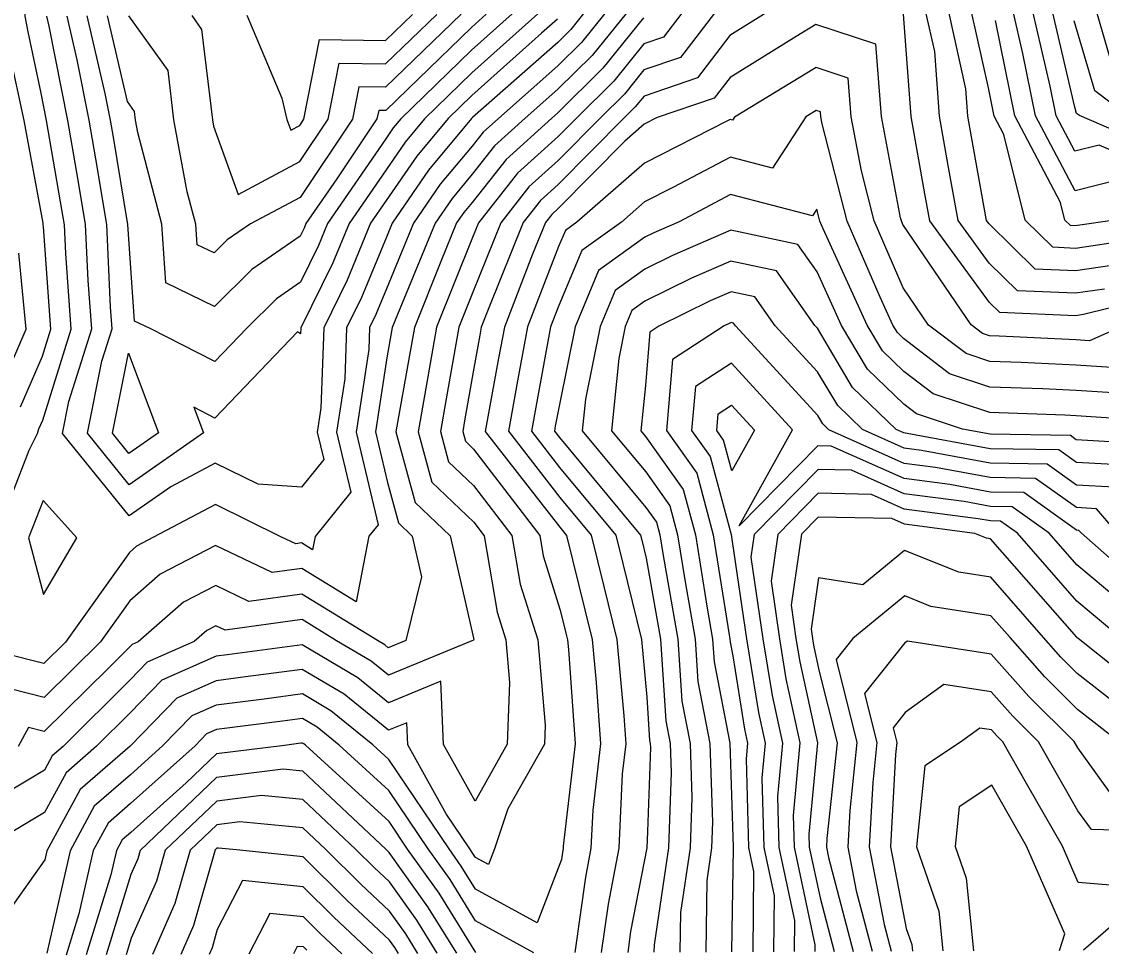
# Model space of a CAD drawing. Extents: x 42655 to 43811, y -141820 to -141156.
# Drawn here: x 42945.7 to 43009.5, y -141771.4 to -141716.6 of the extents above; entities that cross this region are included whole.
import ezdxf

# ---------------------------------------------------------------- set-up
doc = ezdxf.new("R2010")
doc.units = 0
for name, color, linetype in [('D-STR-HTXT', 7, 'Continuous'), ('ZE_HICN', 7, 'Continuous'), ('ZE_LWCN', 7, 'Continuous')]:
    doc.layers.add(name, color=color, linetype=linetype)

msp = doc.modelspace()

# ---------------------------------------------------------------- linework, layer by layer
at = {"layer": 'ZE_HICN'}
for points in [[(42980.207, -141716.145), (42978.828, -141717.857), (42977.427, -141719.24), (42973.918, -141722.337), (42973.022, -141723.146), (42972.361, -141723.985), (42970.487, -141726.233), (42968.909, -141728.524), (42967.312, -141732.406), (42966.685, -141733.929), (42966.308, -141734.698), (42966.263, -141735.99), (42965.506, -141740.865), (42966.817, -141746.343), (42966.267, -141747.024), (42965.506, -141750.898), (42962.301, -141748.926), (42960.555, -141749.167), (42957.206, -141747.564), (42953.927, -141749.264), (42952.133, -141750.828), (42950.4, -141753.261), (42947.071, -141756.548), (42944.04, -141755.786)], [(42989.747, -141716.101), (42987.595, -141717.433), (42985.675, -141719.943), (42982.524, -141721.018), (42982.003, -141721.665), (42981.357, -141722.303), (42977.46, -141726.236), (42976.397, -141727.196), (42975.374, -141728.493), (42973.345, -141733.528), (42972.903, -141734.668), (42972.813, -141735.152), (42972.423, -141737.311), (42971.92, -141740.209), (42971.809, -141740.835), (42971.966, -141741.411), (42972.445, -141741.87), (42976.359, -141746.977), (42976.564, -141748.185), (42977.577, -141751.382), (42977.91, -141752.737), (42978.008, -141753.132), (42978.06, -141753.702), (42978.453, -141759.292), (42977.748, -141765.331), (42977.742, -141765.458), (42977.723, -141765.555), (42977.646, -141766.107), (42976.206, -141769.862), (42972.566, -141767.861), (42971.723, -141766.5), (42971.002, -141765.49), (42967.442, -141760.206), (42966.504, -141759.348), (42964.015, -141757.331), (42962.336, -141756.337), (42960.074, -141756.638), (42957.25, -141756.996), (42955.799, -141757.637), (42954.074, -141759.406), (42952.181, -141761.105), (42950.033, -141762.975), (42948.609, -141765.594), (42947.237, -141771.648)], [(42973.205, -141716.178), (42972.328, -141716.961), (42969.203, -141719.999), (42967.263, -141721.872), (42966.845, -141721.865), (42966.746, -141722.371), (42964.374, -141725.904), (42962.549, -141728.553), (42962.435, -141728.83), (42962.209, -141729.291), (42959.35, -141731.257), (42957.14, -141733.445), (42954.274, -141732.056), (42954.032, -141728.593), (42952.614, -141723.177), (42952.477, -141722.438), (42952.417, -141721.93), (42951.995, -141721.343), (42950.816, -141716.283)], [(43013.109, -141732.777), (43008.498, -141733.93), (43008.026, -141733.998), (43003.537, -141733.797), (43002.934, -141733.206), (42999.402, -141728.381), (42999.119, -141726.804), (42998.313, -141722.223), (42997.858, -141716.174)], [(43011.028, -141725.846), (43007.992, -141726.613), (43005.653, -141722.189), (43004.904, -141718.499), (43004.329, -141716.032)], [(42945.69, -141739.381), (42946.977, -141736.377), (42947.476, -141734.786), (42947.033, -141728.737), (42947.028, -141728.626), (42947.014, -141728.537), (42946.938, -141728.1), (42945.897, -141722.468), (42945.057, -141718.534)], [(43012.384, -141741.573), (43008.061, -141741.321), (43007.72, -141741.078), (43002.971, -141740.997), (43001.348, -141740.697), (42998.63, -141739.797), (42997.874, -141739.221), (42995.728, -141737.148), (42994.192, -141734.568), (42992.749, -141731.409), (42991.609, -141729.788), (42987.649, -141728.945), (42984.209, -141730.439), (42982.572, -141731.249), (42980.826, -141732.509), (42979.932, -141734.635), (42979.064, -141738.931), (42978.878, -141740.802), (42982.637, -141745.328), (42983.257, -141746.199), (42983.456, -141746.943), (42983.648, -141748.15), (42984.52, -141753.101), (42984.757, -141756.761), (42985.241, -141759.26), (42985.347, -141762.445), (42985.244, -141765.423), (42984.675, -141769.256), (42984.64, -141771.589)], [(42987.228, -141741.344), (42986.817, -141740.765), (42986.899, -141739.794), (42987.698, -141739.276), (42989.049, -141740.755), (42987.716, -141743.162), (42987.228, -141741.344)], [(43013.178, -141752.967), (43008.095, -141748.718), (43006.452, -141746.836), (43004.278, -141745.286), (43002.991, -141745.264), (43001.435, -141744.977), (42997.899, -141744.513), (42994.78, -141743.121), (42992.804, -141743.081), (42989.04, -141746.917), (42988.844, -141748.256), (42989.552, -141753.078), (42990.093, -141756.434), (42990.706, -141759.235), (42990.414, -141762.396), (42990.494, -141765.399), (42991.408, -141769.715), (42991.387, -141771.557)], [(43010.39, -141762.605), (43008.146, -141759.525), (43007.934, -141759.154), (43005.258, -141756.484), (43003.031, -141753.978), (42998.089, -141753.218), (42997.94, -141753.326), (42995.56, -141756.313), (42996.283, -141759.209), (42996.033, -141761.566), (42995.825, -141765.374), (42996.709, -141769.947), (42997.127, -141771.53)], [(42969.161, -141771.661), (42968.446, -141770.507), (42967.484, -141769.159), (42965.783, -141767.565), (42963.726, -141765.524), (42962.373, -141764.254), (42958.65, -141763.891), (42957.283, -141764.059), (42955.712, -141765.561), (42954.81, -141768.706), (42953.474, -141771.734)]]:
    msp.add_lwpolyline(points, dxfattribs=at)
at = {"layer": 'ZE_LWCN'}
for points in [[(42944.165, -141747.127), (42946.2, -141741.928), (42946.693, -141740.953), (42946.771, -141740.679), (42946.995, -141740.157), (42948.682, -141734.781), (42948.356, -141730.324), (42948.279, -141728.62), (42948.055, -141727.264), (42947.227, -141722.462), (42946.905, -141720.842), (42946.131, -141717.221), (42945.965, -141716.305), (42945.96, -141715.194), (42945.151, -141710.147)], [(43013.069, -141724.25), (43008.255, -141722.177), (43008.079, -141722.045), (43007.969, -141721.669), (43006.653, -141716.022)], [(43010.251, -141719.39), (43009.255, -141716.009)], [(42978.954, -141716.151), (42978.194, -141717.095), (42977.421, -141717.858), (42972.394, -141722.295), (42972.353, -141722.331), (42972.339, -141722.345), (42969.792, -141725.4), (42967.637, -141728.529), (42967.298, -141729.355), (42965.835, -141732.909), (42964.954, -141734.705), (42964.849, -141737.718), (42964.36, -141740.87), (42965.208, -141744.413), (42963.087, -141747.039), (42962.935, -141747.814), (42962.294, -141747.419), (42961.945, -141747.467), (42961.069, -141747.048), (42957.195, -141745.142), (42953.55, -141747.083), (42952.544, -141747.604), (42952.12, -141747.975), (42948.349, -141753.27), (42947.062, -141754.541), (42942.124, -141753.299)], [(42984.756, -141716.124), (42983.673, -141717.54), (42982.509, -141717.937), (42980.733, -141720.142), (42978.53, -141722.316), (42977.447, -141723.409), (42975.047, -141725.576), (42972.738, -141728.506), (42972.386, -141729.378), (42970.266, -141734.68), (42969.757, -141737.614), (42969.179, -141740.848), (42969.994, -141743.823), (42972.465, -141746.195), (42973.076, -141746.992), (42973.844, -141751.511), (42974.363, -141753.149), (42974.582, -141755.658), (42974.443, -141759.311), (42972.542, -141762.671), (42970.682, -141759.329), (42970.51, -141755.588), (42967.426, -141756.856), (42965.608, -141755.383), (42962.322, -141753.437), (42957.897, -141754.026), (42957.237, -141754.109), (42954.038, -141755.524), (42952.164, -141757.445), (42950.174, -141759.424), (42948.377, -141760.989), (42947.103, -141763.331), (42943.287, -141765.619)], [(42982.502, -141716.396), (42980.098, -141719.38), (42977.44, -141722.003), (42977.078, -141722.323), (42974.372, -141724.766), (42972.376, -141727.298), (42971.875, -141727.899), (42971.453, -141728.512), (42970.517, -141730.788), (42968.958, -141734.686), (42968.675, -141736.316), (42967.864, -141740.854), (42969.008, -141745.029), (42971.063, -141747.001), (42972.467, -141753.12), (42972.457, -141753.158), (42967.419, -141755.23), (42966.405, -141754.409), (42964.356, -141753.196), (42962.315, -141751.939), (42957.775, -141752.566), (42957.228, -141752.304), (42956.693, -141752.582), (42955.944, -141753.235), (42953.157, -141754.468), (42952.155, -141755.495), (42948.194, -141759.434), (42947.549, -141759.995), (42947.091, -141760.836), (42944.836, -141762.188)], [(42986.683, -141716.115), (42984.674, -141718.741), (42982.517, -141719.478), (42981.368, -141720.903), (42979.943, -141722.309), (42977.453, -141724.823), (42975.722, -141726.386), (42974.056, -141728.499), (42972.401, -141732.605), (42971.574, -141734.674), (42970.839, -141738.912), (42970.494, -141740.841), (42970.98, -141742.617), (42972.455, -141744.033), (42974.717, -141746.984), (42975.204, -141749.848), (42976.248, -141753.14), (42976.688, -141758.185), (42976.645, -141759.301), (42974.479, -141763.13), (42973.69, -141765.477), (42973.331, -141766.414), (42972.557, -141765.988), (42972.378, -141765.699), (42972.225, -141765.484), (42970.828, -141763.411), (42968.562, -141759.339), (42968.502, -141758.043), (42967.434, -141758.482), (42964.812, -141756.357), (42962.329, -141754.887), (42958.986, -141755.332), (42957.244, -141755.552), (42954.919, -141756.581), (42952.173, -141759.396), (42952.153, -141759.415), (42949.205, -141761.982), (42947.237, -141765.601), (42947.116, -141766.135), (42944.982, -141769.172)], [(42981.461, -141716.139), (42979.463, -141718.618), (42977.434, -141720.621), (42975.498, -141722.33), (42973.697, -141723.956), (42972.369, -141725.641), (42971.181, -141727.066), (42970.181, -141728.518), (42967.961, -141733.913), (42967.65, -141734.692), (42967.593, -141735.018), (42967.331, -141736.485), (42966.652, -141740.859), (42967.365, -141743.84), (42968.021, -141746.235), (42968.831, -141747.012), (42969.384, -141749.422), (42968.451, -141753.176), (42967.411, -141753.604), (42967.202, -141753.435), (42966.779, -141753.184), (42962.308, -141750.433), (42959.165, -141750.866), (42957.217, -141749.934), (42955.31, -141750.923), (42952.64, -141753.25), (42952.277, -141753.411), (42952.146, -141753.545), (42950.858, -141754.825), (42947.081, -141758.556), (42946.155, -141758.323), (42945.552, -141759.446)], [(42977.414, -141716.476), (42976.474, -141717.306), (42972.347, -141720.989), (42970.945, -141722.351), (42969.098, -141724.567), (42967.288, -141727.196), (42966.365, -141728.535), (42964.985, -141731.889), (42963.601, -141734.711), (42963.436, -141739.446), (42963.214, -141740.875), (42963.599, -141742.482), (42962.278, -141744.117), (42959.716, -141743.953), (42957.183, -141742.706), (42954.557, -141744.105), (42952.11, -141745.821), (42948.164, -141740.946), (42948.542, -141739.064), (42949.888, -141734.775), (42949.678, -141731.91), (42949.529, -141728.614), (42949.096, -141725.991), (42948.486, -141722.456), (42947.38, -141716.897), (42947.241, -141716.299)], [(42976.243, -141716.164), (42972.341, -141719.646), (42969.551, -141722.358), (42968.404, -141723.735), (42967.279, -141725.368), (42965.093, -141728.541), (42964.135, -141730.87), (42962.248, -141734.717), (42962.236, -141735.06), (42962.047, -141734.947), (42957.171, -141740.038), (42955.92, -141739.398), (42956.486, -141740.907), (42952.101, -141743.981), (42949.639, -141740.939), (42950.495, -141736.676), (42951.093, -141734.77), (42951, -141733.496), (42950.779, -141728.608), (42950.137, -141724.718), (42949.746, -141722.45), (42949.036, -141718.884), (42948.432, -141716.294)], [(42974.724, -141716.171), (42972.334, -141718.304), (42968.157, -141722.364), (42967.709, -141722.902), (42967.271, -141723.539), (42963.821, -141728.547), (42963.285, -141729.85), (42962.222, -141732.018), (42960.799, -141732.996), (42959.046, -141734.732), (42957.155, -141736.707), (42953.346, -141734.759), (42952.427, -141734.313), (42952.029, -141728.602), (42951.178, -141723.446), (42951.005, -141722.445), (42950.692, -141720.87), (42949.624, -141716.288)], [(42971.719, -141716.185), (42967.256, -141720.494), (42965.68, -141720.467), (42965.305, -141722.378), (42962.198, -141727.004), (42959.281, -141728.569), (42957.9, -141729.518), (42957.125, -141730.285), (42956.12, -141729.798), (42956.036, -141728.584), (42955.538, -141726.684), (42954.749, -141722.427), (42954.401, -141719.504), (42952.083, -141716.277)], [(42955.797, -141716.259), (42956.385, -141717.078), (42957.02, -141722.416), (42957.09, -141722.793), (42958.545, -141726.833), (42962.188, -141724.879), (42963.863, -141722.384), (42964.514, -141719.068), (42967.25, -141719.115), (42970.278, -141716.192)], [(42959.047, -141716.244), (42961.129, -141721.135), (42961.418, -141722.396), (42961.649, -141723.038), (42962.178, -141722.754), (42962.422, -141722.391), (42963.349, -141717.67), (42967.243, -141717.736), (42968.836, -141716.199)], [(43009.732, -141732.421), (43008.02, -141732.67), (43004.585, -141732.516), (43002.923, -141730.89), (43001.081, -141728.373), (43000.498, -141725.118), (42999.987, -141722.215), (42999.698, -141718.382), (42999.179, -141716.057)], [(43010.966, -141730.912), (43008.014, -141731.342), (43005.632, -141731.235), (43002.912, -141728.573), (43002.76, -141728.365), (43001.876, -141723.432), (43001.661, -141722.208), (43001.539, -141720.59), (43000.525, -141716.05)], [(43012.2, -141729.403), (43008.008, -141730.014), (43006.68, -141729.954), (43005.045, -141728.354), (43003.786, -141723.285), (43003.212, -141722.2), (43002.875, -141720.538), (43001.871, -141716.044)], [(43010.45, -141728.329), (43008.001, -141728.686), (43007.727, -141728.674), (43007.39, -141728.343), (43007.13, -141727.297), (43004.432, -141722.195), (43003.29, -141716.562)], [(43013.075, -141725.49), (43009.419, -141723.915), (43007.981, -141724.279), (43006.873, -141722.183), (43006.518, -141720.435), (43005.491, -141716.027)], [(43011.098, -141722.163), (43009.165, -141720.718), (43007.945, -141716.576)], [(43011.062, -141734.489), (43008.844, -141735.482), (43008.033, -141735.428), (43003.499, -141735.197), (43002.943, -141735.178), (43002.522, -141735.039), (43001.857, -141734.532), (42997.824, -141728.612), (42997.727, -141728.389), (42997.684, -141728.222), (42996.558, -141722.231), (42996.215, -141717.959), (42992.681, -141716.797), (42991.516, -141717.507), (42987.607, -141719.928), (42986.677, -141721.144), (42983.309, -141722.293), (42982.532, -141722.687), (42981.398, -141723.681), (42977.466, -141727.65), (42977.072, -141728.006), (42976.693, -141728.487), (42975.94, -141730.355), (42974.271, -141734.661), (42973.93, -141736.493), (42973.147, -141740.829), (42977.555, -141746.494), (42977.949, -141746.969), (42979.03, -141751.368), (42979.466, -141753.125), (42979.695, -141755.664), (42979.949, -141759.285), (42979.493, -141763.197), (42979.389, -141765.451), (42979.06, -141767.158), (42978.437, -141771.618)], [(43010.16, -141737.06), (43008.04, -141736.92), (43004.798, -141736.755), (43002.951, -141736.692), (43001.549, -141736.228), (42999.338, -141734.544), (42997.842, -141732.347), (42996.122, -141728.396), (42995.369, -141725.444), (42994.767, -141722.24), (42994.583, -141719.955), (42992.693, -141719.333), (42987.87, -141722.272), (42987.759, -141722.443), (42987.619, -141722.406), (42987.426, -141722.508), (42982.542, -141724.977), (42978.551, -141728.478), (42977.874, -141728.967), (42977.477, -141729.911), (42975.639, -141734.655), (42975.048, -141737.833), (42974.508, -141740.823), (42977.546, -141744.729), (42979.403, -141746.962), (42980.149, -141749.999), (42980.924, -141753.118), (42981.329, -141757.625), (42981.446, -141759.278), (42981.237, -141761.064), (42981.035, -141765.443), (42980.396, -141768.76), (42979.998, -141771.61)], [(43011.475, -141738.638), (43008.047, -141738.413), (43006.096, -141738.313), (43002.958, -141738.206), (43000.576, -141737.418), (42997.856, -141735.345), (42997.491, -141734.993), (42997.229, -141734.554), (42996.472, -141732.895), (42994.517, -141728.404), (42993.054, -141722.666), (42992.975, -141722.248), (42992.951, -141721.95), (42992.704, -141721.869), (42992.075, -141722.252), (42990.118, -141725.272), (42987.629, -141724.623), (42984.224, -141726.424), (42982.553, -141727.268), (42981.188, -141728.466), (42978.858, -141730.148), (42977.493, -141733.393), (42977.007, -141734.648), (42976.165, -141739.173), (42975.868, -141740.816), (42977.538, -141742.963), (42980.857, -141746.956), (42981.268, -141748.631), (42982.382, -141753.111), (42982.69, -141756.533), (42982.855, -141759.086), (42982.891, -141759.271), (42982.899, -141759.507), (42982.727, -141764.462), (42982.682, -141765.435), (42981.732, -141770.363), (42981.559, -141771.603)], [(43012.791, -141740.216), (43008.054, -141739.905), (43007.395, -141739.871), (43002.965, -141739.72), (42999.603, -141738.608), (42997.865, -141737.283), (42996.609, -141736.07), (42995.711, -141734.561), (42993.105, -141728.856), (42992.912, -141728.411), (42992.732, -141727.706), (42992.476, -141728.101), (42987.639, -141726.84), (42984.594, -141728.45), (42983.094, -141729.102), (42982.563, -141729.364), (42979.842, -141731.329), (42978.449, -141734.642), (42977.521, -141739.232), (42977.282, -141740.514), (42977.229, -141740.81), (42977.53, -141741.197), (42982.311, -141746.949), (42982.388, -141747.262), (42982.652, -141748.323), (42983.495, -141753.106), (42983.806, -141757.923), (42984.066, -141759.266), (42984.123, -141760.976), (42983.969, -141765.429), (42983.118, -141771.16), (42983.112, -141771.596)], [(42944.608, -141738.083), (42946.018, -141734.793), (42945.577, -141730.294)], [(43011.341, -141742.849), (43008.067, -141742.657), (43007.032, -141741.92), (43002.975, -141741.85), (42998.074, -141740.945), (42997.882, -141740.92), (42997.424, -141740.715), (42994.846, -141738.226), (42992.765, -141734.729), (42992.623, -141734.575), (42990.344, -141731.335), (42987.658, -141730.763), (42985.323, -141731.776), (42982.58, -141733.133), (42981.81, -141733.69), (42981.415, -141734.628), (42981.032, -141736.524), (42980.609, -141740.794), (42982.628, -141743.225), (42984.051, -141745.228), (42984.51, -141746.939), (42984.95, -141749.712), (42985.546, -141753.096), (42985.708, -141755.598), (42986.416, -141759.255), (42986.571, -141763.913), (42986.519, -141765.417), (42986.232, -141767.353), (42986.168, -141771.581)], [(43010.298, -141744.124), (43008.073, -141743.994), (43006.343, -141742.761), (43002.979, -141742.704), (42998.914, -141741.953), (42997.886, -141741.818), (42995.436, -141740.725), (42993.965, -141739.304), (42992.777, -141737.308), (42990.278, -141734.586), (42989.08, -141732.882), (42987.666, -141732.581), (42986.438, -141733.114), (42983.397, -141734.618), (42982.869, -141734.961), (42982.604, -141738.12), (42982.339, -141740.786), (42982.618, -141741.121), (42984.845, -141744.257), (42985.563, -141746.934), (42986.252, -141751.274), (42986.572, -141753.092), (42986.659, -141754.435), (42987.591, -141759.249), (42987.795, -141765.382), (42987.794, -141765.411), (42987.789, -141765.449), (42987.696, -141771.574)], [(43010.481, -141746.817), (43009.255, -141745.4), (43008.079, -141745.331), (43005.655, -141743.603), (43002.983, -141743.557), (42999.755, -141742.961), (42997.89, -141742.717), (42993.449, -141740.734), (42993.084, -141740.381), (42992.789, -141739.886), (42987.934, -141734.597), (42987.815, -141734.428), (42987.675, -141734.398), (42987.553, -141734.451), (42987.252, -141734.6), (42984.213, -141736.572), (42983.859, -141740.779), (42985.639, -141743.286), (42986.617, -141746.929), (42987.554, -141752.836), (42987.598, -141753.087), (42987.61, -141753.272), (42987.767, -141754.082), (42988.466, -141758.423), (42988.646, -141759.245), (42988.56, -141760.172), (42988.699, -141765.407), (42989, -141766.827), (42988.947, -141771.568)], [(42951.113, -141740.932), (42952.065, -141736.198), (42953.836, -141740.919), (42952.092, -141742.142), (42951.113, -141740.932)], [(43013.195, -141751.09), (43008.343, -141746.827), (43008.211, -141746.675), (43008.086, -141746.668), (43004.967, -141744.445), (43002.987, -141744.411), (43000.595, -141743.969), (42997.895, -141743.615), (42993.59, -141741.694), (42992.797, -141741.678), (42988.149, -141746.415), (42991.291, -141740.744), (42987.686, -141736.801), (42985.556, -141738.183), (42985.338, -141740.772), (42986.434, -141742.315), (42987.67, -141746.924), (42987.735, -141747.334), (42988.579, -141753.082), (42989.28, -141757.428), (42989.676, -141759.24), (42989.487, -141761.284), (42989.597, -141765.403), (42990.204, -141768.271), (42990.167, -141771.563)], [(43010.634, -141752.979), (43008.105, -141750.865), (43004.595, -141746.845), (43003.59, -141746.128), (43002.995, -141746.118), (43002.275, -141745.985), (42997.903, -141745.412), (42995.97, -141744.549), (42992.81, -141744.485), (42990.43, -141746.911), (42990.026, -141749.674), (42990.525, -141753.073), (42990.906, -141755.439), (42991.736, -141759.23), (42991.341, -141763.508), (42991.391, -141765.394), (42992.612, -141771.16), (42992.607, -141771.551)], [(42947.043, -141750.461), (42949.009, -141747.105), (42947.017, -141744.909), (42946.153, -141747.118), (42947.043, -141750.461)], [(43013.223, -141757.082), (43008.166, -141753.052), (43008.115, -141753.012), (43008.106, -141753.002), (43008.095, -141752.991), (43003, -141747.17), (43002.767, -141747.134), (43002.073, -141746.856), (42997.907, -141746.31), (42997.16, -141745.976), (42992.817, -141745.889), (42991.821, -141746.904), (42991.208, -141751.092), (42991.498, -141753.069), (42991.72, -141754.445), (42992.766, -141759.225), (42992.268, -141764.62), (42992.289, -141765.39), (42992.922, -141768.382), (42993.757, -141771.546)], [(43013.232, -141759.129), (43008.125, -141755.13), (43007.156, -141754.163), (43006.123, -141753), (43003.01, -141749.444), (43001.119, -141749.149), (42997.914, -141747.867), (42995.447, -141749.888), (42992.834, -141749.475), (42992.39, -141752.509), (42992.471, -141753.064), (42992.533, -141753.45), (42992.859, -141754.94), (42993.928, -141759.22), (42993.327, -141764.874), (42993.299, -141765.385), (42993.418, -141765.999), (42994.88, -141771.541)], [(43010.554, -141759.142), (43008.135, -141757.247), (43006.207, -141755.324), (43004.151, -141753.009), (43003.021, -141751.718), (42999.471, -141751.164), (42997.927, -141750.547), (42994.866, -141753.053), (42993.877, -141754.294), (42995.105, -141759.214), (42994.68, -141763.22), (42994.562, -141765.38), (42995.064, -141767.973), (42996.003, -141771.535)], [(43013.257, -141764.457), (43008.969, -141764.343), (43008.163, -141763.237), (43005.831, -141759.164), (43004.309, -141757.645), (43003.042, -141756.219), (43000.23, -141755.787), (42997.959, -141757.434), (42997.244, -141758.333), (42997.461, -141759.203), (42997.386, -141759.912), (42997.087, -141765.368), (42998.019, -141770.186), (42998.345, -141771.134), (42998.385, -141771.524)], [(42976.021, -141771.629), (42972.575, -141769.734), (42971.067, -141767.302), (42969.779, -141765.495), (42967.451, -141762.04), (42964.516, -141759.357), (42963.218, -141758.306), (42962.342, -141757.787), (42961.163, -141757.944), (42957.257, -141758.439), (42956.68, -141758.694), (42955.994, -141759.397), (42952.189, -141762.812), (42950.861, -141763.969), (42949.98, -141765.588), (42949.132, -141769.331), (42948.382, -141771.758)], [(43011.275, -141767.721), (43008.183, -141767.468), (43007.24, -141765.32), (43005.21, -141761.762), (43003.729, -141759.174), (43003.36, -141758.806), (43003.052, -141758.46), (43002.371, -141758.355), (43001.226, -141759.186), (42999.12, -141760.584), (42998.632, -141765.36), (42999.946, -141769.177), (43000.183, -141771.516)], [(42972.584, -141771.608), (42970.412, -141768.103), (42968.555, -141765.501), (42967.459, -141763.874), (42962.529, -141759.367), (42962.421, -141759.28), (42962.349, -141759.237), (42962.252, -141759.25), (42961.285, -141759.373), (42957.264, -141759.866), (42955.47, -141761.582), (42952.197, -141764.519), (42951.689, -141764.962), (42951.352, -141765.582), (42951.027, -141767.014), (42949.563, -141771.753)], [(42971.458, -141771.65), (42969.757, -141768.904), (42967.468, -141765.697), (42967.379, -141765.614), (42967.272, -141765.507), (42962.357, -141760.896), (42961.193, -141760.782), (42957.27, -141761.264), (42952.762, -141765.575), (42952.618, -141766.077), (42952.209, -141767.006), (42950.743, -141771.747)], [(43007.071, -141771.484), (43007.394, -141770.509), (43005.12, -141765.33), (43003.068, -141761.732), (43001.143, -141763.01), (43000.904, -141765.35), (43001.548, -141767.219), (43001.981, -141771.507)], [(42970.31, -141771.656), (42969.101, -141769.706), (42967.476, -141767.428), (42966.581, -141766.589), (42965.499, -141765.516), (42962.365, -141762.575), (42959.922, -141762.336), (42957.277, -141762.661), (42954.237, -141765.568), (42953.714, -141767.392), (42952.226, -141770.763), (42951.924, -141771.742)], [(42968.012, -141771.666), (42967.791, -141771.308), (42967.492, -141770.89), (42964.985, -141768.541), (42962.381, -141765.956), (42958.439, -141765.549), (42957.379, -141765.445), (42957.29, -141765.456), (42957.187, -141765.554), (42955.906, -141770.021), (42955.153, -141771.727)], [(42966.489, -141771.674), (42964.187, -141769.517), (42962.389, -141767.732), (42958.796, -141767.361), (42957.312, -141770.252), (42957.001, -141771.335), (42956.832, -141771.719)], [(43013.271, -141767.328), (43008.481, -141771.477)], [(42964.659, -141771.682), (42963.389, -141770.492), (42962.397, -141769.508), (42960.416, -141769.303), (42959.181, -141771.708)], [(42962.591, -141771.468), (42962.405, -141771.284), (42962.035, -141771.246), (42961.804, -141771.695)]]:
    msp.add_lwpolyline(points, dxfattribs=at)

# ---------------------------------------------------------------- texts
at = {"layer": 'D-STR-HTXT'}
msp.add_text('設計範囲\u3000L=1.25km', height=7.96621, rotation=29.51914, dxfattribs=at).set_placement((42903.353, -141738.355))

doc.saveas('drawing.dxf')
